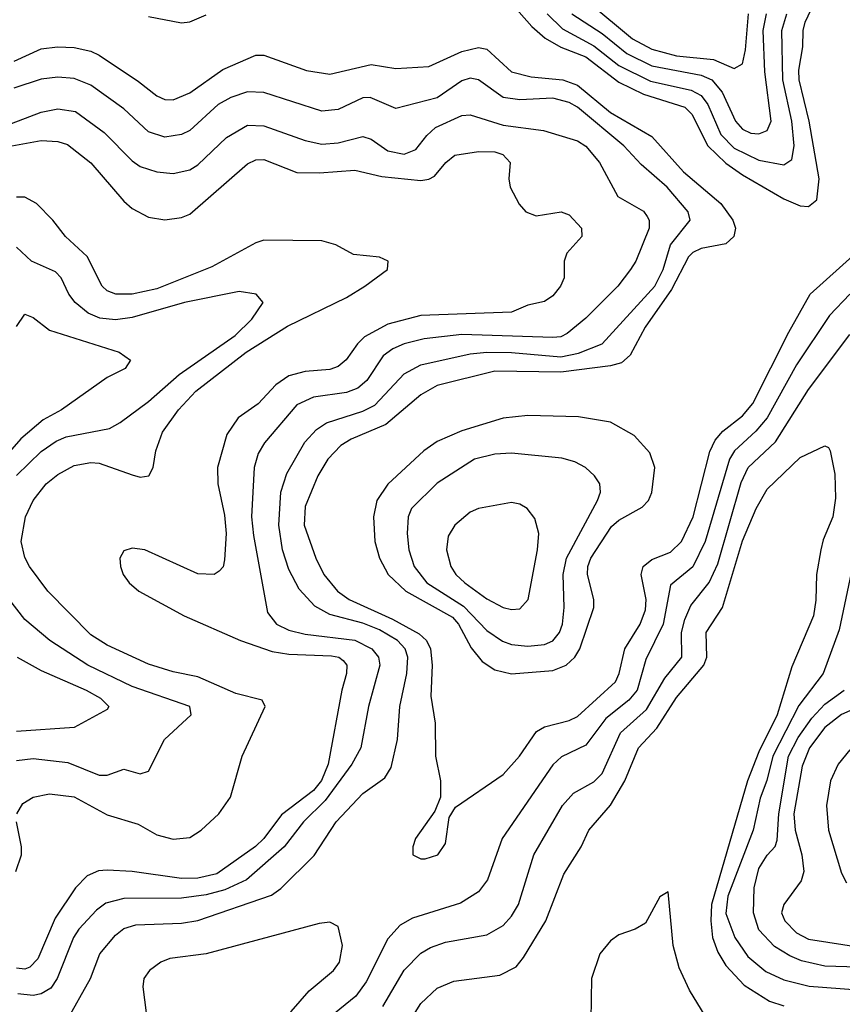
# Model space of a CAD drawing. Header units: inches. Extents: x 990535 to 1117859, y 769386 to 892122.
# Tile 319 of 656: x 1075198 to 1077192, y 775208 to 777596. Entities that reach past the tile are written whole.
import ezdxf

# ---------------------------------------------------------------- set-up
doc = ezdxf.new("R2010")
doc.units = ezdxf.units.IN
doc.header["$MEASUREMENT"] = 0
doc.layers.add('B0777', color=7, linetype='Continuous')

msp = doc.modelspace()

# ---------------------------------------------------------------- linework, layer by layer
at = {"layer": 'B0777', "color": 5}
for points, elevation in [([(1076390, 777635.7), (1076439.3, 777579.3), (1076471.4, 777551.4), (1076509.6, 777529.6), (1076570, 777505.6), (1076650, 777444.5), (1076710, 777415.3), (1076810, 777384.1), (1076827.1, 777367.1), (1076865.8, 777290), (1076910, 777248.4), (1076950, 777220), (1077050, 777161.7), (1077090, 777144.3), (1077110, 777142.6), (1077130, 777159), (1077135.8, 777210), (1077112, 777350), (1077087.9, 777450), (1077086.7, 777473.3), (1077096.5, 777530), (1077097.6, 777570), (1077102, 777590), (1077123.8, 777636.2)], 3320), ([(1076577.9, 777637.9), (1076683.4, 777550), (1076730, 777524.7), (1076790, 777508.3), (1076879.8, 777499.8), (1076930, 777477.9), (1076950, 777489.1), (1076957.3, 777522.7), (1076964.5, 777610)], 3380), ([(1075510, 777604), (1075590, 777588.8), (1075610, 777591.3), (1075650, 777607.8)], 3320), ([(1076476.7, 777610), (1076513.8, 777573.8), (1076590, 777533), (1076650, 777484.9), (1076726.9, 777446.9), (1076825.3, 777425.3), (1076850, 777412.3), (1076866.2, 777390), (1076897.8, 777317.8), (1076930, 777284.5), (1076990, 777255.1), (1077050, 777243.7), (1077070, 777256.9), (1077075.4, 777290), (1077070, 777350), (1077048.2, 777450), (1077045.1, 777570), (1077058, 777610)], 3340), ([(1076536.4, 777610), (1076610, 777562.4), (1076670, 777514), (1076730, 777483.8), (1076850, 777461.3), (1076876, 777450), (1076900.5, 777420.5), (1076933.3, 777350), (1076950, 777330.5), (1076970, 777320.7), (1076990, 777318.9), (1077010, 777327.1), (1077019.8, 777350), (1077004.6, 777470), (1077000.2, 777570), (1077008.6, 777610)], 3360), ([(1075184.4, 777495.6), (1075250, 777525.7), (1075289.6, 777530.4), (1075330, 777529), (1075370, 777519.9), (1075390, 777510.1), (1075486.1, 777446.1), (1075530, 777411.3), (1075550, 777402.4), (1075570, 777401.8), (1075610, 777419), (1075690, 777475.1), (1075770, 777510.1), (1075790, 777510.1), (1075892.8, 777472.8), (1075950, 777463.7), (1076050, 777487.3), (1076110, 777477.3), (1076190, 777482.9), (1076270, 777519), (1076310, 777529), (1076330, 777524.2), (1076390.2, 777470), (1076437.4, 777457.4), (1076514.2, 777450), (1076550, 777437.6), (1076630, 777371.1), (1076730, 777312.4), (1076806.9, 777226.9), (1076897.5, 777150), (1076926.9, 777110), (1076933.3, 777090), (1076929.5, 777070), (1076910, 777052.8), (1076850, 777040.7), (1076830, 777031.6), (1076819.3, 777020.7), (1076778.2, 776941.8), (1076714.3, 776850), (1076677.4, 776782.6), (1076656.4, 776763.6), (1076630, 776756.3), (1076510, 776741.1), (1076350, 776743.6), (1076210, 776708.7), (1076170, 776686.5), (1076085.7, 776614.3), (1076001.5, 776578.5), (1075976.6, 776563.4), (1075945.1, 776530), (1075920.5, 776490), (1075890, 776415.4), (1075887.2, 776370), (1075915.4, 776290), (1075935.1, 776250), (1075968.6, 776210), (1075996.3, 776190), (1076101.7, 776141.7), (1076166.5, 776106.5), (1076184, 776090), (1076193.4, 776070), (1076197.5, 776030), (1076194.9, 775954.9), (1076205.3, 775890), (1076206.1, 775810), (1076217.8, 775750), (1076218, 775710), (1076204.1, 775675.9), (1076157.3, 775610), (1076150.7, 775590), (1076151, 775570), (1076170, 775560.5), (1076180.4, 775560.4), (1076211.8, 775570), (1076230, 775598), (1076238.9, 775661.1), (1076254.3, 775685.7), (1076370, 775765), (1076409.3, 775810), (1076450.6, 775869.4), (1076470, 775880.8), (1076530, 775895.9), (1076550, 775906.2), (1076641.9, 775990), (1076651.4, 776010), (1076664.5, 776070), (1076701.8, 776130), (1076715.2, 776164.8), (1076716.2, 776190), (1076704.8, 776250), (1076709.1, 776270), (1076730, 776286.8), (1076775.9, 776304.1), (1076802.4, 776330), (1076830.5, 776390), (1076871, 776549), (1076883.5, 776576.5), (1076902.2, 776597.8), (1076950, 776635.3), (1076974.9, 776665.1), (1077062.1, 776837.9), (1077113.9, 776930), (1077225.3, 777030)], 3280), ([(1075310, 775165), (1075369.6, 775270), (1075391.7, 775330), (1075430, 775375.6), (1075450, 775391.6), (1075479.6, 775400.4), (1075590, 775404.4), (1075630, 775411), (1075807.9, 775472.1), (1075831.1, 775488.9), (1075911.3, 775568.7), (1075964.7, 775650), (1076030, 775718.7), (1076083.3, 775756.7), (1076098, 775782), (1076113.9, 775850), (1076119.2, 775930), (1076136.4, 776010), (1076138.8, 776050), (1076132.5, 776070), (1076113.7, 776090), (1076070, 776115.8), (1076030, 776132.4), (1075950, 776153.5), (1075913.1, 776173.1), (1075875.1, 776215.1), (1075850, 776262.3), (1075834.9, 776310), (1075826.3, 776370), (1075830.7, 776450), (1075845.1, 776494.9), (1075888.7, 776571.2), (1075917.7, 776602.3), (1075941.9, 776618.1), (1076030, 776646.3), (1076058.8, 776661.2), (1076130, 776737.2), (1076170, 776758.6), (1076290, 776785.2), (1076330.3, 776789.7), (1076390, 776788.9), (1076510, 776778), (1076552.9, 776787.1), (1076610, 776809.6), (1076737.8, 776950), (1076757.8, 776990), (1076775.9, 777050), (1076823.5, 777110), (1076818.7, 777130), (1076767.2, 777190), (1076704.7, 777244.7), (1076662.5, 777290), (1076550, 777383.9), (1076530, 777395.4), (1076490, 777405.8), (1076410, 777401.9), (1076370, 777407.7), (1076310, 777450.5), (1076290, 777454.2), (1076270, 777447.5), (1076210, 777406.2), (1076110, 777381), (1076047.6, 777407.6), (1076030, 777406.5), (1075970, 777378.5), (1075930, 777374.4), (1075790, 777419.2), (1075750, 777421), (1075710, 777407.3), (1075678.6, 777390), (1075610, 777327.4), (1075590, 777317.3), (1075550, 777311.3), (1075510, 777324.2), (1075450, 777379.6), (1075370, 777437.2), (1075330, 777453.2), (1075290, 777456.5), (1075250, 777452), (1075183.9, 777430)], 3260), ([(1075150, 777333.5), (1075250, 777372), (1075290, 777380.1), (1075333.4, 777373.4), (1075402.4, 777322.4), (1075470, 777254), (1075490, 777240.1), (1075530, 777227), (1075570, 777223.4), (1075610, 777232.2), (1075630, 777244.3), (1075698.8, 777310), (1075750, 777339.9), (1075790, 777338.5), (1075890, 777303), (1075930, 777294.5), (1075970, 777297.3), (1076030, 777312.9), (1076050, 777306.2), (1076090, 777278.2), (1076130, 777270.1), (1076158.5, 777281.5), (1076184.7, 777315.3), (1076205.7, 777334.3), (1076270, 777363.4), (1076290, 777365.3), (1076370, 777340.3), (1076467.3, 777327.3), (1076550, 777301.9), (1076570, 777289.4), (1076603.5, 777250), (1076647.5, 777167.5), (1076710, 777131.4), (1076719, 777119), (1076723.8, 777110), (1076723.7, 777090), (1076691.5, 777010), (1076678.9, 776990), (1076647.9, 776950), (1076570, 776872.2), (1076525.2, 776834.8), (1076510, 776827.2), (1076490, 776825.2), (1076270, 776832.4), (1076178.4, 776821.6), (1076130, 776809.6), (1076102.3, 776797.7), (1076078.9, 776781.1), (1076039, 776721), (1076017.5, 776702.5), (1075990, 776691.8), (1075910, 776680.1), (1075870, 776661.5), (1075791.2, 776570), (1075776.2, 776543.8), (1075766, 776510), (1075760.1, 776390), (1075764.6, 776344.6), (1075798.4, 776158.4), (1075820.6, 776130), (1075850, 776115.6), (1075890, 776105.3), (1076010, 776091.1), (1076051.5, 776070), (1076067.6, 776050), (1076070.7, 776030), (1076043.5, 775930), (1076024.7, 775830), (1076003.3, 775790), (1075938.1, 775701.9), (1075885.7, 775650), (1075838.8, 775590), (1075748, 775510), (1075694.8, 775485.2), (1075650, 775473.6), (1075590, 775465.4), (1075450, 775464.7), (1075406.7, 775453.3), (1075383.8, 775436.2), (1075341.2, 775390), (1075328, 775370), (1075288.6, 775270), (1075273, 775247), (1075250, 775233.2), (1075230, 775228.9), (1075193.5, 775233.5)], 3240), ([(1075170, 777288.4), (1075250, 777302.7), (1075290, 777300.5), (1075313.3, 777293.3), (1075370, 777249), (1075450, 777155.8), (1075470, 777138.3), (1075510, 777116.8), (1075550, 777110.7), (1075590, 777116.4), (1075610, 777124.6), (1075750, 777246.1), (1075770, 777256.3), (1075790, 777256.6), (1075870, 777225.5), (1075924.3, 777224.3), (1076010, 777230.8), (1076075.8, 777215.8), (1076170, 777206.1), (1076190, 777208.9), (1076203.3, 777216.7), (1076230.5, 777249.5), (1076252.8, 777267.2), (1076310, 777276.7), (1076350, 777275.2), (1076368.9, 777268.9), (1076386.9, 777250), (1076383.7, 777210), (1076386.7, 777190), (1076408.5, 777148.5), (1076424.7, 777130), (1076450, 777120.1), (1076510.2, 777130.2), (1076530, 777122.8), (1076559.7, 777090), (1076560.6, 777070), (1076524.2, 777030), (1076517.8, 777010), (1076517.5, 776970), (1076508.8, 776950), (1076490, 776926.3), (1076470, 776912.7), (1076430, 776903.4), (1076390, 776886.3), (1076170, 776878.3), (1076090, 776857.4), (1076033.5, 776826.5), (1076016.5, 776810), (1075989.2, 776770.8), (1075970, 776754.8), (1075950, 776747.4), (1075890, 776742.8), (1075850, 776732.1), (1075819.1, 776710), (1075775.5, 776664.5), (1075727.5, 776630), (1075699.9, 776590), (1075677.5, 776510), (1075677.8, 776470), (1075694.6, 776394.6), (1075698.2, 776350), (1075694.5, 776285.5), (1075690.9, 776269.1), (1075681.7, 776258.3), (1075669.5, 776250.5), (1075630, 776252.3), (1075500.9, 776310), (1075470, 776314.3), (1075450, 776307.8), (1075440.2, 776290), (1075441.8, 776270), (1075448.7, 776250), (1075463.5, 776230), (1075486.5, 776210), (1075596.1, 776150), (1075732.7, 776090), (1075810, 776063.5), (1075850, 776057.3), (1075953.3, 776053.3), (1075971.8, 776050), (1075981.9, 776041.9), (1075990.5, 776030), (1075989.7, 776010), (1075978.5, 775970), (1075945.7, 775790), (1075929.6, 775750.4), (1075910, 775726.2), (1075832.6, 775667.4), (1075789.9, 775610.1), (1075769.7, 775590.3), (1075675.7, 775524.3), (1075630, 775513.4), (1075590, 775513.1), (1075470, 775529.9), (1075410, 775533.2), (1075388.8, 775531.2), (1075360.9, 775519.1), (1075332.7, 775490), (1075283.7, 775416.3), (1075241.7, 775318.3), (1075222.2, 775297.8), (1075210, 775293.2), (1075190, 775295.4)], 3220), ([(1075190.8, 775670), (1075205, 775695), (1075230.1, 775709.9), (1075270, 775718.1), (1075330, 775710.7), (1075410, 775667.5), (1075484.9, 775644.9), (1075530, 775619.1), (1075570, 775608.1), (1075610, 775612.7), (1075637.4, 775630), (1075680.3, 775670), (1075709.1, 775710), (1075736.9, 775810), (1075793.2, 775930), (1075785.8, 775945.8), (1075721.5, 775961.5), (1075630, 776001.9), (1075570, 776014.1), (1075510, 776033), (1075410, 776079), (1075370, 776104.3), (1075265.8, 776210), (1075221.8, 776270), (1075210, 776291.8), (1075201.1, 776330), (1075211.8, 776390), (1075230.1, 776430), (1075261.9, 776470), (1075290, 776493.2), (1075330, 776514.9), (1075370, 776521.9), (1075390, 776520.2), (1075470, 776491.9), (1075490, 776486.8), (1075510.6, 776489.4), (1075521.3, 776510), (1075527.8, 776550), (1075544.3, 776595.7), (1075583, 776650), (1075624.9, 776695.1), (1075746.8, 776790), (1075847.3, 776852.7), (1075990, 776922.2), (1076034.7, 776950), (1076089.2, 776990), (1076091.3, 777010), (1076070, 777019.8), (1076006.8, 777026.8), (1075963.8, 777050), (1075930, 777059.4), (1075790, 777061.2), (1075770, 777055.2), (1075663.4, 776996.6), (1075530, 776943), (1075470, 776930.1), (1075430.5, 776930.5), (1075410, 776938.6), (1075397.9, 776950), (1075361.7, 777021.7), (1075308.7, 777070), (1075278.1, 777110), (1075238.2, 777150), (1075210, 777165.7), (1075190, 777165.9)], 3180), ([(1075189.8, 776490.2), (1075250, 776548.4), (1075286.3, 776573.7), (1075310, 776583.9), (1075415.3, 776604.7), (1075441.2, 776618.8), (1075510, 776670), (1075584.2, 776735.8), (1075720.1, 776830), (1075760.6, 776870), (1075788.2, 776910), (1075770.8, 776930), (1075730, 776936.8), (1075597.4, 776910), (1075470, 776873.5), (1075430, 776868.4), (1075392, 776872), (1075364.1, 776884.1), (1075331.9, 776910), (1075316.9, 776930), (1075298.4, 776970), (1075284.6, 776984.6), (1075226.7, 777010), (1075190, 777044.6)], 3160), ([(1077210.3, 776930), (1077161.1, 776878.9), (1077081, 776759), (1077009.6, 776630), (1076982.4, 776597.6), (1076930.9, 776550), (1076918.6, 776530), (1076859.7, 776330), (1076830, 776269.2), (1076775.7, 776224.3), (1076757.9, 776130), (1076715.8, 776044.2), (1076694.6, 775970), (1076674.3, 775945.7), (1076618.6, 775901.4), (1076570, 775836.4), (1076511.6, 775808.4), (1076490, 775788.8), (1076367.6, 775610), (1076331.5, 775510), (1076310, 775480.9), (1076266.6, 775453.4), (1076150, 775416.9), (1076120.4, 775399.6), (1076090, 775366.3), (1076037.7, 775262.3), (1076012.5, 775227.5), (1075892.5, 775130)], 3260), ([(1075190, 776852), (1075210, 776881.5), (1075230, 776874), (1075270, 776842.7), (1075438.8, 776790), (1075466.7, 776770), (1075453.4, 776750), (1075410, 776728.5), (1075298.9, 776650), (1075254.7, 776625.3), (1075200.7, 776579.3), (1075144.2, 776515.8)], 3140), ([(1076077.9, 775202.1), (1076130, 775290.8), (1076170, 775331.6), (1076194.1, 775345.9), (1076230, 775358.4), (1076330, 775376.1), (1076370, 775398.9), (1076390, 775421.3), (1076407.1, 775450), (1076444, 775570), (1076513.9, 775690), (1076540.2, 775719.8), (1076590, 775747.1), (1076610, 775767.8), (1076654, 775866), (1076717.1, 775922.9), (1076761.5, 775998.5), (1076803.1, 776050), (1076802.5, 776110), (1076810, 776140.9), (1076824.5, 776175.5), (1076869.4, 776230.6), (1076890, 776276.4), (1076946.8, 776473.2), (1076963.5, 776510), (1077030, 776572.2), (1077110, 776698.9), (1077210, 776832.6)], 3240), ([(1076119.9, 775130), (1076170, 775209.4), (1076210, 775246.9), (1076250, 775264.1), (1076361.5, 775278.5), (1076401, 775299), (1076419.1, 775320.9), (1076473.3, 775410), (1076517, 775523), (1076559.1, 775590), (1076577.5, 775630), (1076630, 775691.1), (1076664.9, 775750), (1076698, 775830), (1076742.1, 775877.9), (1076790, 775951.7), (1076856.3, 776030), (1076863.4, 776050), (1076861.9, 776110), (1076901.7, 776170), (1076950, 776331.9), (1076983.4, 776410), (1077010, 776457.6), (1077090, 776533.8), (1077150, 776562.8), (1077158.5, 776558.5), (1077162.8, 776550), (1077173.8, 776493.8), (1077175.6, 776435.6), (1077169.4, 776390), (1077145.5, 776334.5), (1077140.1, 776310), (1077129.6, 776250), (1077128.3, 776188.3), (1077122.3, 776150), (1077070, 776026.3), (1077033.8, 775910), (1076990, 775820.1), (1076962.2, 775750), (1076875, 775450), (1076873.2, 775410), (1076877.8, 775370), (1076890, 775334), (1076910, 775302.2), (1076954.1, 775254.1), (1077015.3, 775215.3), (1077050, 775204.3)], 3220), ([(1077254.6, 776450), (1077184.1, 776115.9), (1077146.1, 776010), (1077087.1, 775932.9), (1077023.9, 775810), (1077009, 775751), (1076992.6, 775707.4), (1076975.9, 775630), (1076914.5, 775470), (1076910, 775427.9), (1076931.7, 775370), (1076963.3, 775323.3), (1077007.1, 775287.1), (1077050, 775266.8), (1077111.5, 775251.5), (1077230, 775242.5)], 3240), ([(1075190, 775799.2), (1075230, 775803.6), (1075314.2, 775794.2), (1075390, 775763.9), (1075410, 775763.5), (1075450, 775778.2), (1075490, 775766.9), (1075510, 775773.1), (1075549, 775850), (1075613.8, 775910), (1075610.2, 775930), (1075470, 775978.4), (1075362.8, 776030), (1075270.8, 776090), (1075210, 776141), (1075171.5, 776191.5)], 3160), ([(1075191.3, 776050), (1075250, 776017.2), (1075358.7, 775970), (1075394, 775950), (1075414.2, 775930), (1075410, 775923), (1075330, 775879.5), (1075190, 775869.6)], 3140), ([(1077230, 775297.8), (1077150, 775300.2), (1077093.5, 775313.5), (1077065, 775325), (1077028, 775348), (1076990, 775388.4), (1076977.2, 775430), (1076978.6, 775490), (1076990, 775536.8), (1077010, 775569.8), (1077029.6, 775590.4), (1077034.5, 775605.5), (1077038.5, 775670), (1077062, 775810), (1077084.7, 775855.3), (1077117.9, 775902.1), (1077150, 775935.7), (1077196.9, 775970)], 3260), ([(1077245, 775935), (1077190, 775910.7), (1077150, 775878.8), (1077112.5, 775830), (1077094.6, 775785.4), (1077074.4, 775670), (1077077.6, 775630), (1077094, 775570), (1077099, 775530), (1077092.6, 775507.4), (1077050.4, 775450), (1077044.9, 775430), (1077052.5, 775410), (1077081.3, 775381.3), (1077110, 775365.4), (1077370, 775325)], 3280), ([(1077210, 775825.2), (1077181.7, 775790), (1077163.6, 775750), (1077153.7, 775690), (1077158.9, 775630), (1077190, 775525.8), (1077202.4, 775502.4)], 3320), ([(1075188.3, 775530), (1075202, 775570), (1075202.3, 775590), (1075189.7, 775650)], 3180), ([(1076859.9, 775179.9), (1076821.7, 775241.7), (1076796.5, 775296.5), (1076782.4, 775350), (1076770, 775480.7), (1076750, 775468.5), (1076715.2, 775404.8), (1076689.8, 775390.2), (1076650, 775375.9), (1076630, 775361.6), (1076604, 775330), (1076583.7, 775270), (1076582.2, 775170)], 3180)]:
    msp.add_lwpolyline(points, dxfattribs=dict(at, elevation=elevation))
for points, elevation in [([(1076430, 776636.1), (1076370, 776629.2), (1076270, 776598.9), (1076210, 776572.6), (1076177.8, 776550), (1076090.6, 776469.4), (1076063.4, 776430), (1076055.3, 776390), (1076058.8, 776330), (1076070.1, 776290), (1076090.8, 776250), (1076133.8, 776210), (1076246.9, 776146.9), (1076261.7, 776130), (1076292.2, 776072.2), (1076319.3, 776039.3), (1076350, 776019.2), (1076390, 776009.3), (1076490, 776017.2), (1076522.8, 776030), (1076544, 776050), (1076555.5, 776070), (1076589.6, 776170), (1076589.9, 776190), (1076574.6, 776250), (1076575.3, 776270), (1076582.3, 776290), (1076632.9, 776367.1), (1076650, 776382.4), (1076706.6, 776413.4), (1076721.9, 776430), (1076730, 776449.1), (1076737.6, 776510), (1076725.3, 776545.3), (1076687.8, 776587.8), (1076630, 776619.9), (1076552.8, 776632.8)], 3320), ([(1076390, 776544.7), (1076350, 776542.3), (1076300.3, 776530), (1076210, 776471.6), (1076147.4, 776410), (1076139.3, 776390), (1076136.8, 776350), (1076140.9, 776310), (1076153.7, 776270), (1076184.7, 776230), (1076273.4, 776173.4), (1076330, 776114.3), (1076368.6, 776088.6), (1076390, 776080.6), (1076430, 776076.1), (1076470, 776080.7), (1076490, 776089.2), (1076506.3, 776110), (1076513.4, 776130), (1076517.9, 776170), (1076515.6, 776250), (1076523.7, 776290), (1076598.7, 776430), (1076606, 776450), (1076603.9, 776470), (1076591.1, 776490), (1076569.6, 776510), (1076543.7, 776523.7), (1076512.1, 776532.1)], 3340), ([(1076390, 776424.7), (1076310, 776410.5), (1076290, 776401.4), (1076252.9, 776370), (1076236.9, 776343.1), (1076232.1, 776310), (1076243.1, 776270), (1076255.4, 776250), (1076277, 776230), (1076330, 776191), (1076370, 776170.1), (1076390, 776165), (1076410, 776166.9), (1076430.3, 776189.7), (1076453.3, 776310), (1076456.5, 776350), (1076446.4, 776386.4), (1076428.3, 776410), (1076410, 776420.7)], 3360), ([(1075950, 775406.9), (1075924, 775404), (1075650, 775330.4), (1075561.5, 775318.5), (1075540.3, 775310), (1075512.6, 775290), (1075498.8, 775270), (1075496.3, 775250), (1075509.1, 775149.1), (1075513.8, 775130), (1075521.1, 775121.1), (1075536.4, 775110), (1075570, 775101.6), (1075630, 775101.3), (1075670, 775107.7), (1075810, 775159.6), (1075831.3, 775170), (1075856.1, 775190), (1075899.3, 775240.7), (1075958.9, 775290), (1075973.3, 775310), (1075980.7, 775350), (1075970, 775396.2)], 3280)]:
    msp.add_lwpolyline(points, close=True, dxfattribs=dict(at, elevation=elevation))

doc.saveas('drawing.dxf')
